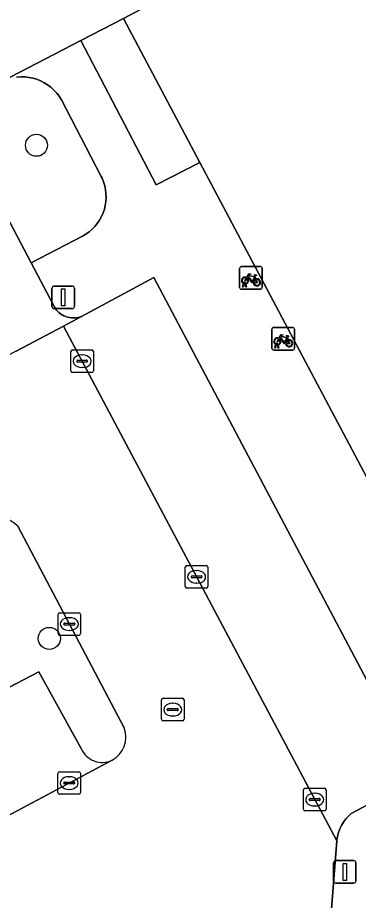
# Model space of a CAD drawing. Extents: x 160304 to 160955, y 383684 to 384161.
# Drawn here: x 160827 to 160842.1, y 383855.78 to 383894.83 of the extents above; entities that cross this region are included whole.
import ezdxf

# ---------------------------------------------------------------- set-up
doc = ezdxf.new("R2010")
doc.units = 0
for name, color, linetype in [('IMGEO_Boom', 7, 'Continuous'), ('IMGEO_Fietsenrek', 7, 'Continuous'), ('IMGEO_Fietspad_open', 7, 'Continuous'), ('IMGEO_Groenvoorziening', 7, 'Continuous'), ('IMGEO_Kolk', 7, 'Continuous'), ('IMGEO_Lichtmast', 7, 'Continuous'), ('IMGEO_Pand', 7, 'Continuous'), ('IMGEO_Parkeervlak_open', 7, 'Continuous'), ('IMGEO_Rijbaan_lokaal_open', 7, 'Continuous'), ('IMGEO_Rioolput', 7, 'Continuous'), ('IMGEO_Voetpad_open', 7, 'Continuous')]:
    doc.layers.add(name, color=color, linetype=linetype)

msp = doc.modelspace()

# ---------------------------------------------------------------- linework, layer by layer
at = {"layer": 'IMGEO_Boom'}
for centre in [(160827.837, 383889.185), (160828.407, 383867.364)]:
    msp.add_circle(centre, 0.489, dxfattribs=at)
at = {"layer": 'IMGEO_Fietsenrek'}
for p, q in [((160836.913, 383883.818), (160837.754, 383883.818)), ((160837.754, 383883.818), (160836.913, 383883.818)), ((160836.838, 383882.893), (160836.838, 383883.734)), ((160836.838, 383883.734), (160836.838, 383882.893)), ((160837.838, 383883.743), (160837.838, 383882.902)), ((160837.838, 383882.902), (160837.838, 383883.743)), ((160836.965, 383882.902), (160837.004, 383883.062)), ((160837.034, 383883.05), (160836.999, 383882.902)), ((160837.076, 383883.074), (160837.075, 383883.078)), ((160837.117, 383882.902), (160837.083, 383883.044)), ((160837.107, 383883.085), (160837.108, 383883.078)), ((160837.115, 383883.048), (160837.15, 383882.902)), ((160837.525, 383883.367), (160837.561, 383883.272)), ((160837.763, 383882.818), (160836.922, 383882.818)), ((160836.922, 383882.818), (160837.763, 383882.818)), ((160836.999, 383882.902), (160836.965, 383882.902)), ((160837.15, 383882.902), (160837.117, 383882.902)), ((160838.343, 383881.124), (160839.184, 383881.124)), ((160839.184, 383881.124), (160838.343, 383881.124)), ((160838.268, 383880.199), (160838.268, 383881.04)), ((160838.268, 383881.04), (160838.268, 383880.199)), ((160839.268, 383881.049), (160839.268, 383880.208)), ((160839.268, 383880.208), (160839.268, 383881.049)), ((160838.395, 383880.208), (160838.434, 383880.368)), ((160838.464, 383880.356), (160838.429, 383880.208)), ((160838.506, 383880.38), (160838.505, 383880.384)), ((160838.547, 383880.208), (160838.513, 383880.35)), ((160838.537, 383880.391), (160838.538, 383880.384)), ((160838.545, 383880.354), (160838.58, 383880.208)), ((160838.955, 383880.673), (160838.991, 383880.578)), ((160839.193, 383880.124), (160838.352, 383880.124)), ((160838.352, 383880.124), (160839.193, 383880.124)), ((160838.429, 383880.208), (160838.395, 383880.208)), ((160838.58, 383880.208), (160838.547, 383880.208))]:
    msp.add_line(p, q, dxfattribs=at)
for points in [[(160837.151, 383883.344), (160837.246, 383883.508), (160837.332, 383883.494), (160837.334, 383883.485), (160837.278, 383883.474), (160837.251, 383883.429), (160837.507, 383883.388)], [(160837.507, 383883.388), (160837.532, 383883.437), (160837.526, 383883.441), (160837.503, 383883.445), (160837.491, 383883.452), (160837.49, 383883.455), (160837.492, 383883.46), (160837.587, 383883.445), (160837.589, 383883.435), (160837.579, 383883.422), (160837.567, 383883.416), (160837.553, 383883.422), (160837.525, 383883.367)], [(160837.172, 383883.292), (160837.12, 383883.202), (160837.08, 383883.177), (160837.081, 383883.224), (160837.136, 383883.318)], [(160837.447, 383883.1), (160837.397, 383883.1), (160837.206, 383883.351), (160837.187, 383883.319)], [(160837.494, 383883.363), (160837.237, 383883.404), (160837.22, 383883.375), (160837.387, 383883.155), (160837.494, 383883.363)], [(160837.542, 383883.265), (160837.512, 383883.342), (160837.403, 383883.124), (160837.446, 383883.124)], [(160837.476, 383883.124), (160837.596, 383883.123), (160837.552, 383883.237)], [(160837.572, 383883.244), (160837.627, 383883.099), (160837.477, 383883.099)], [(160838.581, 383880.65), (160838.676, 383880.814), (160838.762, 383880.8), (160838.764, 383880.791), (160838.708, 383880.78), (160838.681, 383880.735), (160838.937, 383880.694)], [(160838.924, 383880.669), (160838.667, 383880.71), (160838.65, 383880.681), (160838.817, 383880.461), (160838.924, 383880.669)], [(160838.937, 383880.694), (160838.962, 383880.743), (160838.956, 383880.747), (160838.933, 383880.751), (160838.921, 383880.758), (160838.92, 383880.761), (160838.922, 383880.766), (160839.017, 383880.751), (160839.019, 383880.741), (160839.009, 383880.728), (160838.997, 383880.722), (160838.983, 383880.728), (160838.955, 383880.673)], [(160838.602, 383880.598), (160838.55, 383880.508), (160838.51, 383880.483), (160838.511, 383880.53), (160838.566, 383880.624)], [(160838.877, 383880.406), (160838.827, 383880.406), (160838.636, 383880.657), (160838.617, 383880.625)], [(160838.972, 383880.571), (160838.942, 383880.648), (160838.833, 383880.43), (160838.876, 383880.43)], [(160838.906, 383880.43), (160839.026, 383880.429), (160838.982, 383880.543)], [(160839.002, 383880.55), (160839.057, 383880.405), (160838.907, 383880.405)]]:
    msp.add_lwpolyline(points, dxfattribs=at)
for centre, radius, start, end in [((160836.916, 383883.74), 0.0779, 92.4484, 184.2845), ((160836.916, 383883.74), 0.0779, 92.4484, 184.2845), ((160837.76, 383883.74), 0.0779, 2.4484, 94.2845), ((160837.76, 383883.74), 0.0779, 2.4484, 94.2845), ((160837.078, 383883.203), 0.159, 62.6766, 242.1369), ((160837.078, 383883.203), 0.129, 63.3192, 238.903), ((160837.058, 383883.074), 0.0499, 12.8025, 158.6934), ((160837.078, 383883.203), 0.159, 253.9967, 271.7867), ((160837.058, 383883.074), 0.0174, 12.8025, 163.4502), ((160837.078, 383883.203), 0.129, 253.415, 269.0204), ((160837.078, 383883.203), 0.129, 283.6043, 43.4302), ((160837.078, 383883.203), 0.159, 283.5766, 46.6042), ((160837.605, 383883.119), 0.159, 113.3408, 178.3217), ((160837.605, 383883.119), 0.159, 187.0065, 105.7708), ((160837.605, 383883.119), 0.129, 113.923, 177.9556), ((160837.605, 383883.119), 0.129, 188.6715, 104.5883), ((160836.916, 383882.896), 0.0779, 182.4484, 274.2845), ((160836.916, 383882.896), 0.0779, 182.4484, 274.2845), ((160837.76, 383882.896), 0.0779, 272.4484, 4.2845), ((160837.76, 383882.896), 0.0779, 272.4484, 4.2845), ((160838.346, 383881.046), 0.0779, 92.4484, 184.2845), ((160838.346, 383881.046), 0.0779, 92.4484, 184.2845), ((160839.19, 383881.046), 0.0779, 2.4484, 94.2845), ((160839.19, 383881.046), 0.0779, 2.4484, 94.2845), ((160838.508, 383880.509), 0.159, 62.6766, 242.1369), ((160838.508, 383880.509), 0.129, 63.3192, 238.903), ((160838.488, 383880.38), 0.0499, 12.8025, 158.6934), ((160838.508, 383880.509), 0.159, 253.9967, 271.7867), ((160838.488, 383880.38), 0.0174, 12.8025, 163.4502), ((160838.508, 383880.509), 0.129, 253.415, 269.0204), ((160838.508, 383880.509), 0.129, 283.6043, 43.4302), ((160838.508, 383880.509), 0.159, 283.5766, 46.6042), ((160839.035, 383880.425), 0.159, 113.3408, 178.3217), ((160839.035, 383880.425), 0.159, 187.0065, 105.7708), ((160839.035, 383880.425), 0.129, 113.923, 177.9556), ((160839.035, 383880.425), 0.129, 188.6715, 104.5883), ((160838.346, 383880.202), 0.0779, 182.4484, 274.2845), ((160838.346, 383880.202), 0.0779, 182.4484, 274.2845), ((160839.19, 383880.202), 0.0779, 272.4484, 4.2845), ((160839.19, 383880.202), 0.0779, 272.4484, 4.2845)]:
    msp.add_arc(centre, radius, start, end, dxfattribs=at)
at = {"layer": 'IMGEO_Fietspad_open'}
msp.add_lwpolyline([(160826.93, 383880.074), (160829.033, 383881.187), (160829.832, 383881.61), (160829.819, 383881.605), (160829.736, 383881.578), (160829.65, 383881.559), (160829.564, 383881.547), (160829.476, 383881.543), (160829.388, 383881.547), (160829.302, 383881.559), (160829.216, 383881.579), (160829.133, 383881.606), (160829.052, 383881.64), (160828.975, 383881.681), (160828.902, 383881.73), (160828.833, 383881.784), (160828.77, 383881.845), (160828.712, 383881.91), (160828.66, 383881.981), (160828.615, 383882.056), (160828.577, 383882.135), (160827.606, 383883.979), (160823.998, 383890.809)], dxfattribs=at)
at = {"layer": 'IMGEO_Groenvoorziening'}
msp.add_lwpolyline([(160831.698, 383894.79), (160829.798, 383893.824), (160833.14, 383887.427), (160835.078, 383888.424)], close=True, dxfattribs=at)
msp.add_lwpolyline([(160823.998, 383890.809), (160827.606, 383883.979), (160829.87, 383885.165), (160830.022, 383885.253), (160830.165, 383885.355), (160830.298, 383885.469), (160830.421, 383885.594), (160830.532, 383885.73), (160830.631, 383885.875), (160830.716, 383886.028), (160830.787, 383886.189), (160830.844, 383886.355), (160830.885, 383886.525), (160830.912, 383886.699), (160830.922, 383886.874), (160830.917, 383887.049), (160830.896, 383887.223), (160830.86, 383887.395), (160830.808, 383887.563), (160830.742, 383887.725), (160830.704, 383887.803), (160828.938, 383891.199), (160828.841, 383891.352), (160828.731, 383891.495), (160828.608, 383891.628), (160828.474, 383891.75), (160828.33, 383891.859), (160828.176, 383891.954), (160828.015, 383892.036), (160827.847, 383892.103), (160827.674, 383892.154), (160827.496, 383892.19), (160827.317, 383892.21), (160827.136, 383892.214), (160826.955, 383892.202)], dxfattribs=at)
at = {"layer": 'IMGEO_Kolk'}
for p, q in [((160829.36, 383879.205), (160829.36, 383880.057)), ((160829.435, 383880.131), (160830.287, 383880.131)), ((160829.848, 383879.911), (160829.873, 383879.911)), ((160830.361, 383880.057), (160830.361, 383879.205)), ((160829.619, 383879.625), (160829.619, 383879.637)), ((160830.057, 383879.588), (160829.659, 383879.588)), ((160829.662, 383879.674), (160830.06, 383879.674)), ((160830.103, 383879.637), (160830.103, 383879.625)), ((160830.287, 383879.131), (160829.435, 383879.131)), ((160829.871, 383879.351), (160829.846, 383879.351)), ((160834.506, 383870.59), (160835.358, 383870.59)), ((160834.431, 383869.664), (160834.431, 383870.516)), ((160834.733, 383870.133), (160835.131, 383870.133)), ((160834.919, 383870.37), (160834.944, 383870.37)), ((160835.432, 383870.516), (160835.432, 383869.664)), ((160834.69, 383870.084), (160834.69, 383870.096)), ((160835.128, 383870.047), (160834.73, 383870.047)), ((160834.942, 383869.81), (160834.917, 383869.81)), ((160835.174, 383870.096), (160835.174, 383870.084)), ((160835.358, 383869.59), (160834.506, 383869.59)), ((160828.793, 383867.576), (160828.793, 383868.428)), ((160828.868, 383868.502), (160829.72, 383868.502)), ((160829.281, 383868.282), (160829.306, 383868.282)), ((160829.794, 383868.428), (160829.794, 383867.576)), ((160829.052, 383867.996), (160829.052, 383868.008)), ((160829.49, 383867.959), (160829.092, 383867.959)), ((160829.095, 383868.045), (160829.493, 383868.045)), ((160829.536, 383868.008), (160829.536, 383867.996)), ((160829.72, 383867.502), (160828.868, 383867.502)), ((160829.304, 383867.722), (160829.279, 383867.722)), ((160828.786, 383860.542), (160828.786, 383861.394)), ((160828.861, 383861.468), (160829.713, 383861.468)), ((160829.274, 383861.248), (160829.299, 383861.248)), ((160829.787, 383861.394), (160829.787, 383860.542)), ((160829.045, 383860.962), (160829.045, 383860.974)), ((160829.483, 383860.925), (160829.085, 383860.925)), ((160829.088, 383861.011), (160829.486, 383861.011)), ((160829.529, 383860.974), (160829.529, 383860.962)), ((160829.713, 383860.468), (160828.861, 383860.468)), ((160829.297, 383860.688), (160829.272, 383860.688)), ((160839.667, 383859.809), (160839.667, 383860.661)), ((160839.742, 383860.735), (160840.594, 383860.735)), ((160840.155, 383860.515), (160840.18, 383860.515)), ((160840.668, 383860.661), (160840.668, 383859.809)), ((160839.926, 383860.229), (160839.926, 383860.241)), ((160840.364, 383860.192), (160839.966, 383860.192)), ((160839.969, 383860.278), (160840.367, 383860.278)), ((160840.41, 383860.241), (160840.41, 383860.229)), ((160840.594, 383859.735), (160839.742, 383859.735)), ((160840.178, 383859.955), (160840.153, 383859.955))]:
    msp.add_line(p, q, dxfattribs=at)
for points in [[(160829.36, 383879.205), (160829.36, 383880.057)], [(160829.435, 383880.131), (160830.287, 383880.131)], [(160830.361, 383880.057), (160830.361, 383879.205)], [(160830.287, 383879.131), (160829.435, 383879.131)], [(160834.506, 383870.59), (160835.358, 383870.59)], [(160834.431, 383869.664), (160834.431, 383870.516)], [(160835.432, 383870.516), (160835.432, 383869.664)], [(160835.358, 383869.59), (160834.506, 383869.59)], [(160828.793, 383867.576), (160828.793, 383868.428)], [(160828.868, 383868.502), (160829.72, 383868.502)], [(160829.794, 383868.428), (160829.794, 383867.576)], [(160829.72, 383867.502), (160828.868, 383867.502)], [(160828.786, 383860.542), (160828.786, 383861.394)], [(160828.861, 383861.468), (160829.713, 383861.468)], [(160829.787, 383861.394), (160829.787, 383860.542)], [(160829.713, 383860.468), (160828.861, 383860.468)], [(160839.667, 383859.809), (160839.667, 383860.661)], [(160839.742, 383860.735), (160840.594, 383860.735)], [(160840.668, 383860.661), (160840.668, 383859.809)], [(160840.594, 383859.735), (160839.742, 383859.735)]]:
    msp.add_lwpolyline(points, dxfattribs=at)
for centre, radius, start, end in [((160829.437, 383880.055), 0.0765, 91.552, 178.448), ((160829.437, 383880.055), 0.0765, 91.552, 178.448), ((160830.285, 383880.055), 0.0765, 1.552, 88.448), ((160830.285, 383880.055), 0.0765, 1.552, 88.448), ((160829.659, 383879.634), 0.0403, 85.8775, 175.7526), ((160829.656, 383879.624), 0.0366, 178.938, 274.7102), ((160830.06, 383879.631), 0.043, 264.8664, 352.4533), ((160830.064, 383879.636), 0.0386, 1.7309, 96.639), ((160829.437, 383879.207), 0.0765, 181.552, 268.448), ((160829.437, 383879.207), 0.0765, 181.552, 268.448), ((160830.285, 383879.207), 0.0765, 271.552, 358.448), ((160830.285, 383879.207), 0.0765, 271.552, 358.448), ((160834.508, 383870.514), 0.0765, 91.552, 178.448), ((160834.508, 383870.514), 0.0765, 91.552, 178.448), ((160835.356, 383870.514), 0.0765, 1.552, 88.448), ((160835.356, 383870.514), 0.0765, 1.552, 88.448), ((160834.73, 383870.093), 0.0403, 85.8775, 175.7526), ((160835.135, 383870.095), 0.0386, 1.7309, 96.639), ((160834.727, 383870.083), 0.0366, 178.938, 274.7102), ((160835.131, 383870.09), 0.043, 264.8664, 352.4533), ((160834.508, 383869.666), 0.0765, 181.552, 268.448), ((160834.508, 383869.666), 0.0765, 181.552, 268.448), ((160835.356, 383869.666), 0.0765, 271.552, 358.448), ((160835.356, 383869.666), 0.0765, 271.552, 358.448), ((160828.87, 383868.426), 0.0765, 91.552, 178.448), ((160828.87, 383868.426), 0.0765, 91.552, 178.448), ((160829.718, 383868.426), 0.0765, 1.552, 88.448), ((160829.718, 383868.426), 0.0765, 1.552, 88.448), ((160829.092, 383868.005), 0.0403, 85.8775, 175.7526), ((160829.089, 383867.995), 0.0366, 178.938, 274.7102), ((160829.493, 383868.002), 0.043, 264.8664, 352.4533), ((160829.497, 383868.007), 0.0386, 1.7309, 96.639), ((160828.87, 383867.578), 0.0765, 181.552, 268.448), ((160828.87, 383867.578), 0.0765, 181.552, 268.448), ((160829.718, 383867.578), 0.0765, 271.552, 358.448), ((160829.718, 383867.578), 0.0765, 271.552, 358.448), ((160828.863, 383861.392), 0.0765, 91.552, 178.448), ((160828.863, 383861.392), 0.0765, 91.552, 178.448), ((160829.711, 383861.392), 0.0765, 1.552, 88.448), ((160829.711, 383861.392), 0.0765, 1.552, 88.448), ((160829.085, 383860.971), 0.0403, 85.8775, 175.7526), ((160829.082, 383860.961), 0.0366, 178.938, 274.7102), ((160829.486, 383860.968), 0.043, 264.8664, 352.4533), ((160829.49, 383860.973), 0.0386, 1.7309, 96.639), ((160828.863, 383860.544), 0.0765, 181.552, 268.448), ((160828.863, 383860.544), 0.0765, 181.552, 268.448), ((160829.711, 383860.544), 0.0765, 271.552, 358.448), ((160829.711, 383860.544), 0.0765, 271.552, 358.448), ((160839.744, 383860.659), 0.0765, 91.552, 178.448), ((160839.744, 383860.659), 0.0765, 91.552, 178.448), ((160840.592, 383860.659), 0.0765, 1.552, 88.448), ((160840.592, 383860.659), 0.0765, 1.552, 88.448), ((160839.966, 383860.238), 0.0403, 85.8775, 175.7526), ((160839.963, 383860.228), 0.0366, 178.938, 274.7102), ((160840.367, 383860.235), 0.043, 264.8664, 352.4533), ((160840.371, 383860.24), 0.0386, 1.7309, 96.639), ((160839.744, 383859.811), 0.0765, 181.552, 268.448), ((160839.744, 383859.811), 0.0765, 181.552, 268.448), ((160840.592, 383859.811), 0.0765, 271.552, 358.448), ((160840.592, 383859.811), 0.0765, 271.552, 358.448)]:
    msp.add_arc(centre, radius, start, end, dxfattribs=at)
for centre, major_axis, ratio, start_param, end_param in [((160829.847, 383879.631), (-0.387, 0.002), 0.722429, 4.712389, 7.853982), ((160829.872, 383879.631), (-0.39, 0.002), 0.717154, 1.570796, 4.712389), ((160834.918, 383870.09), (-0.387, 0.002), 0.722429, 4.712389, 7.853982), ((160834.943, 383870.09), (-0.39, 0.002), 0.717154, 1.570796, 4.712389), ((160829.28, 383868.002), (-0.387, 0.002), 0.722429, 4.712389, 7.853982), ((160829.305, 383868.002), (-0.39, 0.002), 0.717154, 1.570796, 4.712389), ((160829.273, 383860.968), (-0.387, 0.002), 0.722429, 4.712389, 7.853982), ((160829.298, 383860.968), (-0.39, 0.002), 0.717154, 1.570796, 4.712389), ((160840.154, 383860.235), (-0.387, 0.002), 0.722429, 4.712389, 7.853982), ((160840.179, 383860.235), (-0.39, 0.002), 0.717154, 1.570796, 4.712389)]:
    msp.add_ellipse(centre, major_axis=major_axis, ratio=ratio, start_param=start_param, end_param=end_param, dxfattribs=at)
at = {"layer": 'IMGEO_Lichtmast'}
for p, q in [((160828.524, 383882.056), (160828.524, 383882.856)), ((160828.524, 383882.856), (160828.524, 383882.056)), ((160828.624, 383882.956), (160829.414, 383882.956)), ((160829.414, 383882.956), (160828.624, 383882.956)), ((160829.514, 383882.856), (160829.514, 383882.056)), ((160829.514, 383882.056), (160829.514, 383882.856)), ((160829.414, 383881.956), (160828.624, 383881.956)), ((160828.624, 383881.956), (160829.414, 383881.956)), ((160841.004, 383856.637), (160841.004, 383857.437)), ((160841.004, 383857.437), (160841.004, 383856.637)), ((160841.104, 383857.537), (160841.894, 383857.537)), ((160841.894, 383857.537), (160841.104, 383857.537)), ((160841.994, 383857.437), (160841.994, 383856.637)), ((160841.994, 383856.637), (160841.994, 383857.437)), ((160841.894, 383856.537), (160841.104, 383856.537)), ((160841.104, 383856.537), (160841.894, 383856.537))]:
    msp.add_line(p, q, dxfattribs=at)
for points in [[(160828.944, 383882.831), (160829.094, 383882.831), (160829.094, 383882.081), (160828.944, 383882.081), (160828.944, 383882.831)], [(160841.424, 383857.412), (160841.574, 383857.412), (160841.574, 383856.662), (160841.424, 383856.662), (160841.424, 383857.412)]]:
    msp.add_lwpolyline(points, dxfattribs=at)
for centre, start, end in [((160828.624, 383882.856), 90, 180), ((160828.624, 383882.856), 90, 180), ((160829.414, 383882.856), 0, 90), ((160829.414, 383882.856), 360, 90), ((160828.624, 383882.056), 180, 270), ((160828.624, 383882.056), 180, 270), ((160829.414, 383882.056), 270, 0), ((160829.414, 383882.056), 270, 0), ((160841.104, 383857.437), 90, 180), ((160841.104, 383857.437), 90, 180), ((160841.894, 383857.437), 0, 90), ((160841.894, 383857.437), 360, 90), ((160841.104, 383856.637), 180, 270), ((160841.104, 383856.637), 180, 270), ((160841.894, 383856.637), 270, 0), ((160841.894, 383856.637), 270, 0)]:
    msp.add_arc(centre, 0.1, start, end, dxfattribs=at)
at = {"layer": 'IMGEO_Pand'}
msp.add_lwpolyline([(160857.172, 383876.008), (160850.579, 383888.426), (160846.741, 383895.654), (160845.158, 383894.814), (160842.207, 383900.37), (160831.698, 383894.79), (160835.078, 383888.424), (160845.08, 383869.587)], close=True, dxfattribs=at)
at = {"layer": 'IMGEO_Parkeervlak_open'}
msp.add_lwpolyline([(160841.141, 383858.403), (160841.146, 383858.446), (160841.177, 383858.614), (160841.222, 383858.778), (160841.282, 383858.938), (160841.356, 383859.092), (160841.444, 383859.239), (160841.544, 383859.377), (160841.656, 383859.506), (160841.779, 383859.624), (160844.764, 383861.196), (160833.041, 383883.331), (160829.832, 383881.61), (160829.033, 383881.187)], close=True, dxfattribs=at)
for points in [[(160829.822, 383862.49), (160827.946, 383865.893), (160820.515, 383862.028)], [(160822.093, 383857.144), (160831.187, 383861.977)]]:
    msp.add_lwpolyline(points, dxfattribs=at)
msp.add_arc((160830.751, 383862.89), 1.011, 203.2742, 295.5309, dxfattribs=at)
at = {"layer": 'IMGEO_Rijbaan_lokaal_open'}
for points in [[(160838.794, 383834.046), (160838.877, 383835.537), (160838.932, 383835.729), (160840.538, 383851.736), (160840.858, 383854.826), (160841.141, 383858.403), (160829.033, 383881.187), (160826.93, 383880.074), (160826.06, 383879.625), (160813.247, 383872.992), (160811.236, 383871.885)], [(160827.007, 383872.326), (160831.725, 383863.41)], [(160831.187, 383861.977), (160822.093, 383857.144)]]:
    msp.add_lwpolyline(points, dxfattribs=at)
for centre, radius, start, end in [((160826.039, 383871.41), 1.333, 43.4115, 115.7965), ((160830.652, 383862.995), 1.15, 297.7062, 21.1379)]:
    msp.add_arc(centre, radius, start, end, dxfattribs=at)
at = {"layer": 'IMGEO_Rioolput'}
for p, q in [((160833.45, 383864.716), (160834.302, 383864.716)), ((160833.375, 383863.79), (160833.375, 383864.642)), ((160833.863, 383864.496), (160833.888, 383864.496)), ((160834.376, 383864.642), (160834.376, 383863.79)), ((160833.634, 383864.21), (160833.634, 383864.222)), ((160834.072, 383864.173), (160833.674, 383864.173)), ((160833.677, 383864.259), (160834.075, 383864.259)), ((160833.886, 383863.936), (160833.861, 383863.936)), ((160834.118, 383864.222), (160834.118, 383864.21)), ((160834.302, 383863.716), (160833.45, 383863.716))]:
    msp.add_line(p, q, dxfattribs=at)
for points in [[(160833.45, 383864.716), (160834.302, 383864.716)], [(160833.375, 383863.79), (160833.375, 383864.642)], [(160834.376, 383864.642), (160834.376, 383863.79)], [(160834.302, 383863.716), (160833.45, 383863.716)]]:
    msp.add_lwpolyline(points, dxfattribs=at)
for centre, radius, start, end in [((160833.452, 383864.64), 0.0765, 91.552, 178.448), ((160833.452, 383864.64), 0.0765, 91.552, 178.448), ((160834.3, 383864.64), 0.0765, 1.552, 88.448), ((160834.3, 383864.64), 0.0765, 1.552, 88.448), ((160833.674, 383864.219), 0.0403, 85.8775, 175.7526), ((160833.671, 383864.209), 0.0366, 178.938, 274.7102), ((160834.075, 383864.216), 0.043, 264.8664, 352.4533), ((160834.079, 383864.221), 0.0386, 1.7309, 96.639), ((160833.452, 383863.792), 0.0765, 181.552, 268.448), ((160833.452, 383863.792), 0.0765, 181.552, 268.448), ((160834.3, 383863.792), 0.0765, 271.552, 358.448), ((160834.3, 383863.792), 0.0765, 271.552, 358.448)]:
    msp.add_arc(centre, radius, start, end, dxfattribs=at)
for centre, major_axis, ratio, start_param, end_param in [((160833.862, 383864.216), (-0.387, 0.002), 0.722429, 4.712389, 7.853982), ((160833.887, 383864.216), (-0.39, 0.002), 0.717154, 1.570796, 4.712389)]:
    msp.add_ellipse(centre, major_axis=major_axis, ratio=ratio, start_param=start_param, end_param=end_param, dxfattribs=at)
at = {"layer": 'IMGEO_Voetpad_open'}
for points in [[(160826.266, 383891.994), (160829.798, 383893.824), (160831.698, 383894.79), (160842.207, 383900.37)], [(160845.08, 383869.587), (160835.078, 383888.424), (160833.14, 383887.427), (160829.798, 383893.824), (160826.266, 383891.994)], [(160826.955, 383892.202), (160827.136, 383892.214), (160827.317, 383892.21), (160827.496, 383892.19), (160827.674, 383892.154), (160827.847, 383892.103), (160828.015, 383892.036), (160828.176, 383891.954), (160828.33, 383891.859), (160828.474, 383891.75), (160828.608, 383891.628), (160828.731, 383891.495), (160828.841, 383891.352), (160828.938, 383891.199), (160830.704, 383887.803), (160830.742, 383887.725), (160830.808, 383887.563), (160830.86, 383887.395), (160830.896, 383887.223), (160830.917, 383887.049), (160830.922, 383886.874), (160830.912, 383886.699), (160830.885, 383886.525), (160830.844, 383886.355), (160830.787, 383886.189), (160830.716, 383886.028), (160830.631, 383885.875), (160830.532, 383885.73), (160830.421, 383885.594), (160830.298, 383885.469), (160830.165, 383885.355), (160830.022, 383885.253), (160829.87, 383885.165), (160827.606, 383883.979), (160828.577, 383882.135), (160828.615, 383882.056), (160828.66, 383881.981), (160828.712, 383881.91), (160828.77, 383881.845), (160828.833, 383881.784), (160828.902, 383881.73), (160828.975, 383881.681), (160829.052, 383881.64), (160829.133, 383881.606), (160829.216, 383881.579), (160829.302, 383881.559), (160829.388, 383881.547), (160829.476, 383881.543), (160829.564, 383881.547), (160829.65, 383881.559), (160829.736, 383881.578), (160829.819, 383881.605), (160829.832, 383881.61), (160833.041, 383883.331), (160844.764, 383861.196), (160841.779, 383859.624), (160841.656, 383859.506), (160841.544, 383859.377), (160841.444, 383859.239), (160841.356, 383859.092), (160841.282, 383858.938), (160841.222, 383858.778), (160841.177, 383858.614), (160841.146, 383858.446), (160841.141, 383858.403), (160840.858, 383854.826)], [(160831.725, 383863.41), (160827.007, 383872.326)], [(160820.515, 383862.028), (160827.946, 383865.893)], [(160827.946, 383865.893), (160829.822, 383862.49)]]:
    msp.add_lwpolyline(points, dxfattribs=at)
for centre, radius, start, end in [((160826.039, 383871.41), 1.333, 43.4115, 115.7965), ((160830.652, 383862.995), 1.15, 297.7062, 21.1379), ((160830.751, 383862.89), 1.011, 203.2742, 295.5309)]:
    msp.add_arc(centre, radius, start, end, dxfattribs=at)

doc.saveas('drawing.dxf')
